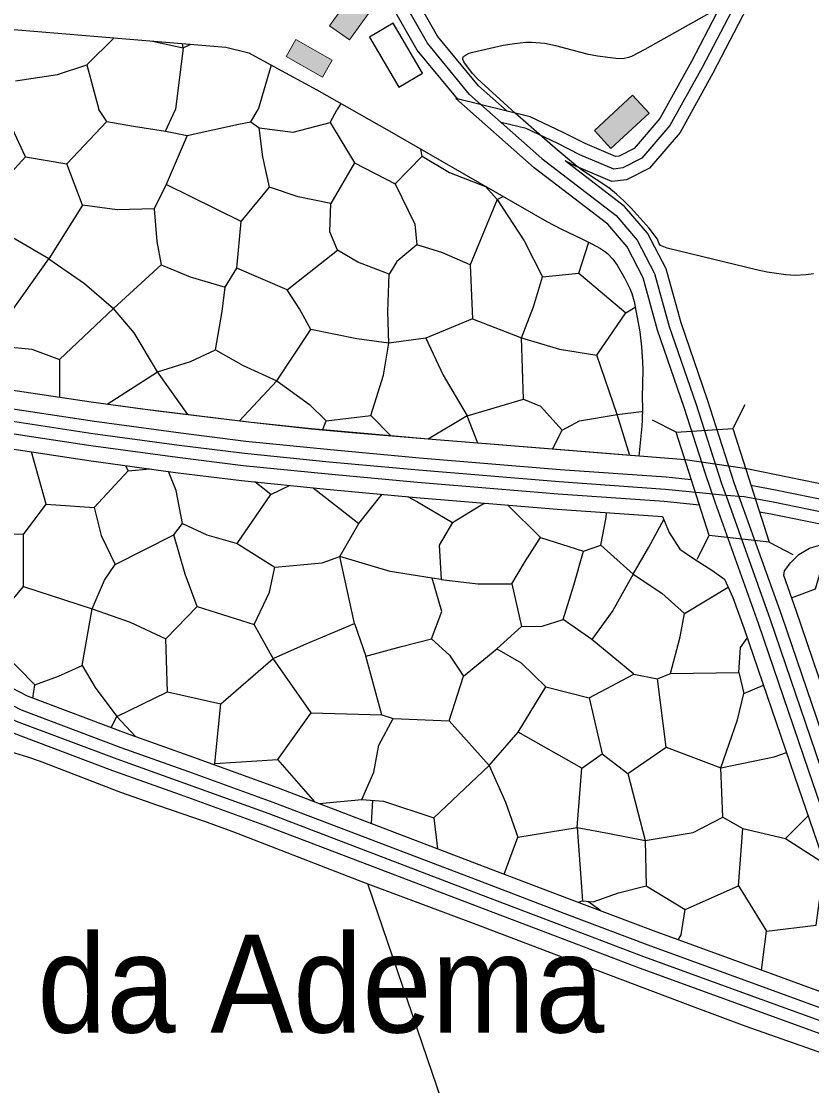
# Model space of a CAD drawing. Extents: x -64005 to -55000, y -89025 to -80000.
# Drawn here: x -63674 to -63029, y -88316 to -87447 of the extents above; entities that cross this region are included whole.
import ezdxf
from ezdxf.enums import TextEntityAlignment as Align

# ---------------------------------------------------------------- set-up
doc = ezdxf.new("R2010")
doc.units = 0
doc.header["$LTSCALE"] = 32
doc.linetypes.add('DASH_DOUBLE_DOT', pattern=[9.2, 5, -1.2, 0.3, -1.2, 0.3, -1.2])
doc.linetypes.add('LONG_DASHED', pattern=[7.5, 6, -1.5])
for name, color, linetype, lineweight in [('16', 7, 'Continuous', 25), ('19', 7, 'Continuous', 25), ('2', 7, 'Continuous', 25), ('20', 7, 'Continuous', 25), ('24', 7, 'Continuous', 25), ('39', 7, 'LONG_DASHED', 25), ('6', 7, 'Continuous', 25), ('63', 7, 'DASH_DOUBLE_DOT', 25), ('7', 7, 'Continuous', 13), ('8', 7, 'Continuous', 25)]:
    doc.layers.add(name, color=color, linetype=linetype, lineweight=lineweight)
doc.layers.add('45', color=7, linetype='Continuous')

msp = doc.modelspace()

# ---------------------------------------------------------------- hatches: boundary and pattern name
at = {"layer": '7'}
for points in [[(-63397.88, -87415.63), (-63422.47, -87450.3), (-63406.16, -87461.87), (-63381.57, -87427.2)], [(-63420.45, -87478.25), (-63450.07, -87461.55), (-63457.93, -87475.49), (-63428.31, -87492.19)], [(-63192.63, -87550.54), (-63161.36, -87521.75), (-63174.91, -87507.04), (-63206.18, -87535.83)]]:
    msp.add_hatch(color=256, dxfattribs=at).paths.add_polyline_path(points)

# ---------------------------------------------------------------- linework, layer by layer
at = {"layer": '16'}
msp.add_lwpolyline([(-63370.65, -87448.06), (-63390.01, -87459.52), (-63365.83, -87500.4), (-63346.47, -87488.94)], close=True, dxfattribs=at)
at = {"layer": '19'}
for p, q in [((-63620.85, -87482.06), (-63598.37, -87460.17)), ((-63542.03, -87468.21), (-63548.29, -87518.73)), ((-63542.03, -87468.21), (-63535.87, -87465.38)), ((-63470.24, -87482.51), (-63470.07, -87482.45)), ((-63413.39, -87513.7), (-63416.17, -87518.73)), ((-63494.8, -87610.09), (-63556.06, -87579.9)), ((-63295.23, -87581.67), (-63295.42, -87581.25)), ((-63285.47, -87592.33), (-63280.66, -87589.71)), ((-63624.41, -87596.77), (-63651.94, -87640.74)), ((-63538.32, -87767.99), (-63563.16, -87733.11)), ((-63465.69, -87740.22), (-63496.23, -87773.18)), ((-63372.22, -87785.44), (-63388.77, -87768.63)), ((-63177.24, -87801.32), (-63187.69, -87767.76)), ((-63428.26, -87780.59), (-63425.16, -87773.07)), ((-63310.19, -87769.08), (-63341.9, -87787.94)), ((-63301.51, -87791.22), (-63310.19, -87769.08)), ((-63240.29, -87796.2), (-63232.51, -87780.63)), ((-63587.06, -87813.79), (-63569.32, -87812.3)), ((-63470.38, -87833.16), (-63455.17, -87825.82)), ((-63664.88, -87999.6), (-63663.24, -87988.7)), ((-63600.8, -88023.69), (-63596.32, -88014.69)), ((-63596.32, -88014.69), (-63581.14, -88030.95)), ((-63216.38, -88056.84), (-63268.34, -88027.33)), ((-63434.32, -88084.44), (-63464.73, -88049.81)), ((-63388.15, -88102.07), (-63387.23, -88083.07)), ((-63337.46, -88097.39), (-63334.47, -88122.58)), ((-63279.83, -88143.43), (-63268.78, -88113.25)), ((-63050.18, -88114.13), (-63018.24, -88134.69)), ((-63215.93, -88165.23), (-63219.11, -88166.52)), ((-63200.8, -88173.47), (-63211.52, -88165.68)), ((-63069.67, -88221.8), (-63065.58, -88189.9))]:
    msp.add_line(p, q, dxfattribs=at)
for points in [[(-64000, -87641.49), (-63827.38, -87467.35), (-63807.21, -87449.73), (-63799.2, -87445.88), (-63789.91, -87444.6), (-63775.5, -87445.39), (-63507.15, -87467.78), (-63488.57, -87472.27), (-63468.04, -87483.57)], [(-63567.11, -87462.78), (-63542.03, -87468.21), (-63542.78, -87464.81)], [(-63678.98, -87495.28), (-63644.64, -87489.99), (-63620.85, -87482.06), (-63611, -87518.73)], [(-63470.46, -87482.24), (-63470.24, -87482.51), (-63480.76, -87518.73)], [(-63468.04, -87483.57), (-63433.01, -87502.51), (-63373.91, -87536.23), (-63312.88, -87571.24), (-63245.1, -87610.1), (-63232.95, -87616.49), (-63216.39, -87624.36), (-63208.16, -87628.4), (-63201.22, -87632.25), (-63197.88, -87634.5), (-63195.44, -87636.46), (-63191.14, -87640.87), (-63187.45, -87645.81), (-63181.18, -87656.66), (-63177.24, -87664.89), (-63175.63, -87669.09), (-63173.79, -87675.61), (-63169.11, -87700.23), (-63167.55, -87712.57), (-63166.76, -87724.96), (-63166.72, -87731.17), (-63167.05, -87754.31), (-63167, -87762.02), (-63167.02, -87772.3), (-63167.37, -87777.43), (-63169.94, -87801.91), (-63169.98, -87801.91)], [(-63697.66, -87586.12), (-63671.02, -87557.24), (-63688.91, -87518.73)], [(-63671.02, -87557.24), (-63637.28, -87563.01), (-63604.44, -87528.36), (-63611, -87518.73)], [(-63604.44, -87528.36), (-63582.69, -87532.38), (-63556.51, -87536.37), (-63548.29, -87518.73)], [(-63556.51, -87536.37), (-63538.75, -87539.92), (-63497.02, -87530.6), (-63486.82, -87528.83), (-63480.76, -87518.73)], [(-63486.82, -87528.83), (-63480.16, -87533.71), (-63452.18, -87537.26), (-63422.01, -87529.27), (-63416.17, -87518.73)], [(-63422.01, -87529.27), (-63402.04, -87562.13), (-63421.56, -87595.44), (-63448.19, -87590.11), (-63471.72, -87582.12), (-63477.05, -87557.24), (-63480.16, -87533.71)], [(-63538.75, -87539.92), (-63556.06, -87579.9), (-63565.83, -87599.88), (-63563.61, -87626.52), (-63560.06, -87645.62), (-63536.52, -87655.39), (-63507.67, -87663.82), (-63498.35, -87648.29), (-63494.8, -87610.09), (-63471.72, -87582.12)], [(-63368.92, -87579.46), (-63346.73, -87556.8), (-63348.07, -87551.05)], [(-63346.73, -87556.8), (-63324.53, -87570.12), (-63295.23, -87581.67), (-63285.47, -87592.33), (-63307.68, -87645.62), (-63330.74, -87635.4), (-63351.16, -87629.19)], [(-63565.83, -87599.88), (-63596, -87600.77), (-63624.41, -87596.77), (-63637.28, -87563.01)], [(-63402.04, -87562.13), (-63368.92, -87579.46), (-63352.93, -87612.31), (-63351.16, -87629.19), (-63367.59, -87642.96), (-63373.8, -87653.16), (-63399.55, -87643.4), (-63415.97, -87633.64)], [(-63285.47, -87592.33), (-63263.58, -87626.07), (-63248.5, -87655.39), (-63218.75, -87652.28), (-63210.78, -87627.11)], [(-63457.25, -87666.05), (-63415.97, -87633.64), (-63422.18, -87618.53), (-63421.56, -87595.44)], [(-63738.5, -87666.93), (-63708.3, -87673.15), (-63691.89, -87696.69), (-63651.94, -87640.74), (-63710.52, -87606.54), (-63736.28, -87639.41)], [(-63575.36, -87763.43), (-63617.35, -87757.67), (-63721.7, -87742.27), (-64000, -87699.76), (-64000, -87641.49)], [(-63651.94, -87640.74), (-63622.63, -87660.72), (-63599.11, -87681.16), (-63560.06, -87645.62)], [(-63307.68, -87645.62), (-63305.76, -87689.59), (-63265.8, -87705.13), (-63256.05, -87679.82), (-63248.5, -87655.39)], [(-63515.67, -87714.89), (-63493.21, -87727.79), (-63465.69, -87740.22), (-63437.72, -87698.47), (-63447.04, -87681.6), (-63457.25, -87666.05), (-63498.35, -87648.29)], [(-63305.76, -87689.59), (-63343.94, -87705.57), (-63374.12, -87709.57), (-63375, -87683.82), (-63373.8, -87653.16)], [(-63218.75, -87652.28), (-63180.58, -87684.71), (-63172.95, -87680.04)], [(-63563.16, -87733.11), (-63536.08, -87724.67), (-63515.67, -87714.89), (-63510.34, -87683.82), (-63507.67, -87663.82)], [(-63599.11, -87681.16), (-63643.06, -87722.89), (-63643.06, -87753.88)], [(-63604.2, -87759.47), (-63563.16, -87733.11), (-63582.25, -87701.14), (-63599.11, -87681.16)], [(-63265.8, -87705.13), (-63234.73, -87714.47), (-63204.1, -87719.35), (-63180.58, -87684.71)], [(-63374.12, -87709.57), (-63400.3, -87706.02), (-63437.72, -87698.47)], [(-63343.94, -87705.57), (-63329.73, -87735.78), (-63310.19, -87769.08), (-63264.02, -87755.31), (-63265.8, -87705.13)], [(-63687.89, -87712.23), (-63665.69, -87714.45), (-63643.06, -87722.89)], [(-63465.69, -87740.22), (-63438.92, -87759.75), (-63425.16, -87773.07), (-63388.77, -87768.63), (-63378.55, -87735.78), (-63374.12, -87709.57)], [(-63264.02, -87755.31), (-63250.27, -87761.1), (-63232.51, -87780.63), (-63218.31, -87773.09), (-63187.69, -87767.76), (-63204.1, -87719.35)], [(-63912.62, -87761.21), (-63862.61, -87768.99), (-63759.75, -87784.18), (-63619.19, -87805.57), (-63548.3, -87815.14), (-63494.58, -87821.87), (-63424.91, -87828.85), (-63351.79, -87835.56), (-63236.64, -87845.08), (-63150.41, -87851.23)], [(-63169.98, -87801.91), (-63338.57, -87788.21), (-63404.42, -87782.78), (-63437.31, -87779.76), (-63486.56, -87774.37), (-63575.36, -87763.43)], [(-63187.69, -87767.76), (-63167.71, -87765.54), (-63167.01, -87765.31)], [(-62978.45, -88249.85), (-62978.41, -88251.46), (-62979.35, -88253.12), (-62980.58, -88253.85), (-62982.7, -88253.56), (-63061.47, -88224.78), (-63158, -88189.7), (-63226.39, -88163.76), (-63291.04, -88139.17), (-63464.13, -88073.05), (-63533.27, -88048.02), (-63588.33, -88028.38), (-63669.18, -87997.98), (-63687.99, -87988.29), (-63701.32, -87974.68), (-63724.18, -87947.11), (-63778.67, -87901.65), (-63844.51, -87844.22), (-63871.61, -87820.31), (-63918.96, -87779.31)], [(-63672.5, -87865.78), (-63654.01, -87841.1), (-63665.96, -87798.45)], [(-63654.01, -87841.1), (-63614.81, -87843.74), (-63587.06, -87813.79), (-63588.88, -87809.66)], [(-63614.81, -87843.74), (-63609.09, -87866.65), (-63597.63, -87890.45), (-63549.63, -87866.22), (-63542.6, -87856.96), (-63547.88, -87830.08), (-63554.1, -87814.36)], [(-63542.6, -87856.96), (-63522.78, -87866.22), (-63498.12, -87873.26), (-63470.38, -87833.16), (-63483.65, -87822.97)], [(-63436.01, -87827.74), (-63398.61, -87856.96), (-63379.53, -87833.01)], [(-63358.82, -87834.91), (-63350.59, -87839.34), (-63321.96, -87856.09), (-63332.96, -87874.6), (-63331.22, -87902.79), (-63338.71, -87901.46)], [(-63331.22, -87902.79), (-63301.26, -87906.31), (-63273.53, -87906.31), (-63263.4, -87888.69), (-63250.19, -87868.43), (-63277.23, -87841.72)], [(-63321.96, -87856.09), (-63299.06, -87841.99), (-63295.61, -87840.2)], [(-63250.19, -87868.43), (-63214.96, -87879.44), (-63200.87, -87874.6), (-63196.47, -87852.12), (-63196.21, -87847.96)], [(-63200.87, -87874.6), (-63174.45, -87898.38), (-63161.68, -87876.36), (-63149.43, -87853.64)], [(-63150.41, -87851.23), (-63145.08, -87864.27), (-63136.27, -87877.78), (-63125.3, -87885.41)], [(-63498.12, -87873.26), (-63467.3, -87892.66), (-63428.55, -87889.12), (-63414.02, -87883.83), (-63398.61, -87856.96)], [(-63704.65, -87946.85), (-63672.5, -87908.51), (-63672.5, -87865.78), (-63722.26, -87864.9)], [(-63616.58, -87926.57), (-63585.31, -87937.59), (-63556.24, -87951.24), (-63530.7, -87924.82), (-63540.39, -87898.38), (-63549.63, -87866.22)], [(-63051.54, -87899.46), (-63050.75, -87895.54), (-63045.76, -87888.7), (-63039.18, -87882.13), (-63030.5, -87877.12), (-63020.24, -87873.96), (-63012.08, -87872.91), (-63009.75, -87872.83), (-62927.07, -87894.23)], [(-63174.45, -87898.38), (-63191.19, -87927.9), (-63208.35, -87951.7), (-63231.68, -87935.39), (-63222.89, -87907.2), (-63214.96, -87879.44)], [(-63045.05, -87917.68), (-63025.61, -87910.28), (-63014.55, -87873.23)], [(-63672.5, -87908.51), (-63616.58, -87926.57), (-63606.45, -87903.23), (-63597.63, -87890.45)], [(-63468.61, -87967.11), (-63443.52, -87956.1), (-63402.12, -87938.47), (-63414.02, -87883.83)], [(-63402.12, -87938.47), (-63392.89, -87965.35), (-63363.82, -87957.42), (-63339.16, -87951.24), (-63330.79, -87928.77), (-63338.71, -87901.46), (-63373.06, -87896.17), (-63414.02, -87883.83)], [(-63125.3, -87885.41), (-63110.24, -87895), (-63099.87, -87902.43), (-63092.95, -87917.34)], [(-63530.7, -87924.82), (-63484.03, -87939.36), (-63471.7, -87912.92), (-63467.3, -87892.66)], [(-63174.45, -87898.38), (-63151.11, -87913.8), (-63132.61, -87930.55), (-63096.87, -87908.89)], [(-63273.53, -87906.31), (-63265.6, -87941.13), (-63248.87, -87940.68), (-63231.68, -87935.39)], [(-62917.54, -88277.03), (-62928.14, -88257.92), (-62949.24, -88196.07), (-62978.44, -88112.14), (-63000.13, -88048.76), (-63041.37, -87928.01), (-63051.54, -87899.46)], [(-63092.95, -87917.34), (-63083.86, -87942.84), (-63042.71, -88063.31), (-63020.98, -88126.83), (-62991.78, -88210.73), (-62978.45, -88249.85)], [(-63704.65, -87946.85), (-63663.24, -87988.7), (-63643.88, -87981.65), (-63624.5, -87972.84), (-63616.58, -87926.57)], [(-63174.01, -87979.89), (-63154.63, -87983.86), (-63144.06, -87979.45), (-63136.14, -87949.49), (-63132.61, -87930.55)], [(-63554.91, -87994.43), (-63511.33, -88004.12), (-63468.61, -87967.11), (-63484.03, -87939.36)], [(-63339.16, -87951.24), (-63324.6, -87964.47), (-63313.16, -87981.66), (-63285.86, -87959.18), (-63265.6, -87941.13)], [(-63624.5, -87972.84), (-63613.94, -87990.89), (-63596.32, -88014.69), (-63554.91, -87994.43), (-63556.24, -87951.24)], [(-63144.06, -87979.45), (-63088.14, -87978.58), (-63086.82, -87958.31), (-63081.25, -87950.49)], [(-63285.86, -87959.18), (-63266.04, -87970.64), (-63245.78, -87990.47), (-63210.55, -87999.27), (-63174.01, -87979.89), (-63208.35, -87951.7)], [(-63516.26, -88052.89), (-63464.73, -88049.81), (-63437.43, -88011.47), (-63468.61, -87967.11)], [(-63437.43, -88011.47), (-63379.74, -88013.23), (-63392.89, -87965.35)], [(-63379.74, -88013.23), (-63370.49, -88016.31), (-63324.7, -88018.08), (-63313.16, -87981.66)], [(-63210.55, -87999.27), (-63199.89, -88044.96), (-63178.76, -88061.25), (-63147.48, -88039.66), (-63154.63, -87983.86)], [(-63088.14, -87978.58), (-63084.19, -87995.76), (-63068.13, -87988.9)], [(-63324.7, -88018.08), (-63292.12, -88054.66), (-63268.34, -88027.33), (-63245.78, -87990.47)], [(-63147.48, -88039.66), (-63103.01, -88056.4), (-63089.35, -88017.2), (-63084.19, -87995.76)], [(-63517.18, -88053.85), (-63516.26, -88052.89), (-63511.33, -88004.12)], [(-63430.96, -88085.72), (-63396.03, -88082.41), (-63386.34, -88059.94), (-63382.38, -88037.9), (-63370.49, -88016.31)], [(-63292.12, -88054.66), (-63278.9, -88084.61), (-63268.78, -88113.25), (-63220.34, -88105.32), (-63216.38, -88056.84), (-63199.89, -88044.96)], [(-63103.01, -88056.4), (-63059.42, -88047.6), (-63049.29, -88044.06)], [(-63396.03, -88082.41), (-63378.43, -88083.72), (-63337.46, -88097.39), (-63292.12, -88054.66)], [(-63178.76, -88061.25), (-63164.66, -88115.88), (-63125.47, -88109.28), (-63101.25, -88096.94), (-63103.01, -88056.4)], [(-63101.25, -88096.94), (-63084.96, -88106.19), (-63050.18, -88114.13), (-63031.66, -88095.6)], [(-63220.34, -88105.32), (-63193.93, -88110.16), (-63164.66, -88115.88)], [(-63220.34, -88105.32), (-63215.93, -88165.23), (-63207.13, -88166.12), (-63186.44, -88158.62), (-63163.78, -88152.9)], [(-63164.66, -88115.88), (-63163.78, -88152.9), (-63132.07, -88172.29), (-63088.48, -88152.9), (-63084.96, -88106.19)], [(-63088.48, -88152.9), (-63065.58, -88189.9), (-63025.07, -88185.06), (-63018.07, -88135.18)], [(-63137.82, -88197.03), (-63135.38, -88193), (-63132.07, -88172.29)]]:
    msp.add_lwpolyline(points, dxfattribs=at)
at = {"layer": '2'}
msp.add_lwpolyline([(-63201.2, -88708.61), (-63391.24, -88151.2)], dxfattribs=at)
at = {"layer": '20'}
for points in [[(-63083.18, -87760.07), (-63093.14, -87779.42), (-63063.34, -87872.18), (-63044.09, -87882.1)], [(-63122.3, -87885.98), (-63112.34, -87866.64), (-63139.43, -87782.27), (-63158.68, -87772.36)]]:
    msp.add_lwpolyline(points, dxfattribs=at)
at = {"layer": '24'}
for points in [[(-63215.17, -87569.12), (-63221.72, -87564.18), (-63238.18, -87550.18), (-63270.79, -87521.78), (-63301.76, -87493.68), (-63305.81, -87489.38), (-63312.73, -87479.86), (-63313.55, -87477.67), (-63313.54, -87476.49), (-63313.13, -87475.48), (-63311.33, -87474.17), (-63308.46, -87472.75), (-63305.5, -87471.75), (-63280.73, -87466.24), (-63271.4, -87464.67), (-63262.1, -87463.76), (-63257.46, -87463.65), (-63246.68, -87464.57), (-63238.07, -87466.3), (-63212.25, -87473.22), (-63203.64, -87474.97), (-63188.6, -87476.86), (-63183.2, -87476.95), (-63177.99, -87476.05), (-63175.51, -87475.07), (-63164.61, -87469.43), (-63087.59, -87425.73)], [(-63027.21, -87652.95), (-63033.21, -87653.84), (-63042.21, -87654.26), (-63049.7, -87653.73), (-63064.96, -87651.47), (-63072.57, -87649.92), (-63146.68, -87631.94), (-63152.15, -87629.91), (-63153.32, -87628.53), (-63154.54, -87624.67), (-63161.35, -87615.67), (-63176.23, -87599.21), (-63182.03, -87593.39), (-63188.08, -87587.82), (-63194.47, -87582.61), (-63215.17, -87569.12)]]:
    msp.add_lwpolyline(points, dxfattribs=at)
at = {"layer": '39', "linetype": 'Continuous'}
msp.add_lwpolyline([(-63282.33, -87529.22), (-63308.18, -87506.32), (-63342.62, -87464.39), (-63367.34, -87420.96), (-63387.65, -87386.95), (-63397.3, -87370.79), (-63413.77, -87338.59), (-63420.51, -87305.64), (-63419.02, -87265.2), (-63418.27, -87232.24), (-63428.36, -87180.88), (-63447.83, -87082.59), (-63458.91, -87046.23)], dxfattribs=at)
at = {"layer": '39'}
for points in [[(-63064.39, -87283.38), (-63068.79, -87341.05), (-63074.22, -87380.15), (-63087.59, -87425.73), (-63118.09, -87484.28), (-63144.42, -87531.75), (-63167.4, -87558.52), (-63182.87, -87566.46), (-63190.39, -87567.3), (-63217.98, -87555.59), (-63235.95, -87546.4), (-63261.87, -87534.27), (-63282.33, -87529.22)], [(-63282.33, -87529.22), (-63249.01, -87558.73), (-63188.36, -87605.16), (-63171.13, -87625.37), (-63156.94, -87652.56), (-63144.96, -87696.01), (-63123.24, -87758.94), (-63102.28, -87824.11), (-63098.86, -87833.7)], [(-64000, -87724.83), (-63859.22, -87746.74), (-63756.41, -87761.93), (-63615.99, -87783.3), (-63545.39, -87792.82), (-63492.06, -87799.51), (-63422.75, -87806.45), (-63349.83, -87813.14), (-63234.91, -87822.65), (-63148.34, -87828.82), (-63117.68, -87831.9), (-63098.86, -87833.7)], [(-63098.86, -87833.7), (-63083.91, -87834.82), (-63060.08, -87839.15), (-63015.12, -87848.35), (-62960.4, -87862.7), (-62909.73, -87876.34)], [(-63098.86, -87833.7), (-63098.63, -87834.36), (-63062.61, -87935.42), (-63021.42, -88056.04), (-62999.71, -88119.49), (-62970.51, -88203.4), (-62948.79, -88267.08), (-62933.93, -88293.88), (-62932.2, -88295.7)], [(-62932.2, -88295.7), (-62955.63, -88287.4), (-63069.17, -88245.93), (-63165.82, -88210.8), (-63234.37, -88184.79), (-63299.04, -88160.19), (-63471.98, -88094.14), (-63540.88, -88069.19), (-63596.07, -88049.52), (-63678.32, -88018.58), (-63701.52, -88006.64), (-63718.04, -87989.77), (-63740.18, -87963.06), (-63742.17, -87961.4)]]:
    msp.add_lwpolyline(points, dxfattribs=at)
at = {"layer": '6'}
for points in [[(-63318.01, -87510.1), (-63350.89, -87470.08), (-63375.98, -87426), (-63406.05, -87375.63), (-63423.29, -87341.93), (-63430.55, -87306.47), (-63429.02, -87264.9), (-63428.29, -87233.1), (-63438.17, -87182.82), (-63457.54, -87085.03), (-63494.68, -86963.12), (-63562.96, -86798.41)], [(-63277.54, -87520.1), (-63300.95, -87499.36), (-63334.35, -87458.7), (-63358.71, -87415.92), (-63376.81, -87385.61)]]:
    msp.add_lwpolyline(points, dxfattribs=at)
at = {"layer": '63'}
msp.add_lwpolyline([(-63093.14, -87779.42), (-63063.34, -87872.18), (-63112.34, -87866.64), (-63139.43, -87782.27)], close=True, dxfattribs=at)
at = {"layer": '7'}
for points in [[(-63397.88, -87415.63), (-63422.47, -87450.3), (-63406.16, -87461.87), (-63381.57, -87427.2)], [(-63420.45, -87478.25), (-63450.07, -87461.55), (-63457.93, -87475.49), (-63428.31, -87492.19)], [(-63192.63, -87550.54), (-63161.36, -87521.75), (-63174.91, -87507.04), (-63206.18, -87535.83)]]:
    msp.add_lwpolyline(points, close=True, dxfattribs=at)
at = {"layer": '7', "lineweight": 25}
for points in [[(-63012.39, -87826.38), (-63081.66, -87812.16), (-63132.14, -87804.98), (-63338.57, -87788.21), (-63437.28, -87779.52), (-63486.56, -87774.37), (-63565.1, -87764.78), (-63617.35, -87757.67), (-63721.7, -87742.27), (-64000, -87699.76)], [(-64000, -87770.74), (-63924.95, -87835.83), (-63798.4, -87946.75), (-63768.5, -87973.18), (-63752.9, -87987.05), (-63750.9, -87989.01), (-63747.36, -87993.36), (-63740.89, -88002.65), (-63737.3, -88006.98), (-63723.87, -88019.98), (-63712.57, -88030.57), (-63708.37, -88033.5), (-63706.1, -88034.71), (-63700.98, -88036.98), (-63690.54, -88040.87), (-63669.35, -88047.53), (-63658.86, -88051.17), (-63593.42, -88076.3), (-63563.1, -88087.03), (-63522.56, -88101.02), (-63502.42, -88108.36), (-63399.27, -88148.2), (-63391.24, -88151.2)], [(-63391.24, -88151.2), (-63303.06, -88184.16), (-63217.69, -88216.65), (-63124.09, -88252.18), (-63083.17, -88267.19), (-63028.38, -88286.58), (-63001.02, -88296.37), (-62975.75, -88305.79), (-62942.11, -88318.47)]]:
    msp.add_lwpolyline(points, dxfattribs=at)
at = {"layer": '8', "linetype": 'LONG_DASHED'}
for points in [[(-63074.1, -87270.76), (-63078.74, -87339.98), (-63084.02, -87378.04), (-63096.91, -87421.98), (-63126.9, -87479.54), (-63152.67, -87526.01), (-63173.71, -87550.52), (-63185.8, -87556.73), (-63188.9, -87557.07), (-63213.74, -87546.52), (-63231.55, -87537.42), (-63258.52, -87524.8), (-63319.39, -87509.76)], [(-62954.67, -88277.1), (-62957.97, -88271.15), (-62979.96, -88206.66), (-63009.16, -88122.75), (-63030.88, -88059.27), (-63072.06, -87938.71), (-63107.44, -87839.41), (-63115.29, -87816.32), (-63132.73, -87762.1), (-63154.52, -87698.97), (-63166.3, -87656.24), (-63179.47, -87631), (-63195.28, -87612.45), (-63255.37, -87566.45), (-63319.39, -87509.76)], [(-64000, -87714.7), (-63857.72, -87736.85), (-63754.93, -87752.04), (-63614.57, -87773.4), (-63544.1, -87782.9), (-63490.94, -87789.57), (-63421.79, -87796.5), (-63348.96, -87803.18), (-63234.14, -87812.68), (-63147.48, -87818.86), (-63127.02, -87820.91)], [(-63071.35, -87847.26), (-63061.98, -87848.97), (-63017.39, -87858.09), (-62962.97, -87872.37), (-62912.45, -87885.97)], [(-62326.18, -88694.3), (-62373.08, -88652.32), (-62432.8, -88601.39), (-62516.25, -88528.18), (-62565.2, -88483.46), (-62622.51, -88430.73), (-62635.81, -88418.46), (-62655.69, -88403.87), (-62690.31, -88387.25), (-62732.21, -88371.67), (-62823.7, -88341.88), (-62897.3, -88318.67), (-62959.02, -88296.81), (-63072.59, -88255.33), (-63169.31, -88220.17), (-63237.92, -88194.15), (-63302.6, -88169.53), (-63475.47, -88103.51), (-63544.26, -88078.6), (-63599.51, -88058.91), (-63682.38, -88027.75), (-63707.53, -88014.79), (-63725.47, -87996.47), (-63739.33, -87979.74)]]:
    msp.add_lwpolyline(points, dxfattribs=at)
at = {"layer": '8'}
for points in [[(-63055.31, -87295.85), (-63058.84, -87342.12), (-63064.42, -87382.26), (-63078.27, -87429.48), (-63109.28, -87489.02), (-63136.17, -87537.49), (-63161.09, -87566.52), (-63179.94, -87576.19), (-63191.88, -87577.53), (-63222.22, -87564.66), (-63230.08, -87560.64)], [(-62926.19, -88287.22), (-62939.61, -88263.01), (-62961.06, -88200.14), (-62990.26, -88116.23), (-63011.96, -88052.8), (-63053.17, -87932.13), (-63084.25, -87844.92), (-63091.63, -87824.57), (-63113.75, -87755.78), (-63135.4, -87693.05), (-63147.58, -87648.88), (-63162.79, -87619.74), (-63181.44, -87597.87), (-63230.08, -87560.64)], [(-62954.67, -88277.1), (-63065.75, -88236.52), (-63162.35, -88201.43), (-63230.83, -88175.44), (-63295.48, -88150.85), (-63468.49, -88084.77), (-63537.5, -88059.78), (-63592.63, -88040.12), (-63674.26, -88009.42), (-63695.51, -87998.49), (-63710.61, -87983.07), (-63733.07, -87955.97), (-63786.77, -87911.16), (-63852.76, -87853.62), (-63879.84, -87829.72), (-63971.48, -87750.39), (-63985.63, -87737.19)], [(-63985.63, -87737.19), (-63860.72, -87756.63), (-63757.89, -87771.82), (-63617.41, -87793.2), (-63546.68, -87802.74), (-63493.18, -87809.45), (-63423.71, -87816.4), (-63350.7, -87823.11), (-63235.68, -87832.62), (-63149.2, -87838.78), (-63120.35, -87841.68)], [(-63078.28, -87825.69), (-63058.18, -87829.33), (-63012.85, -87838.61), (-62957.83, -87853.04), (-62904.81, -87867.3)]]:
    msp.add_lwpolyline(points, dxfattribs=at)

# ---------------------------------------------------------------- texts
at = {"layer": '45', "width": 0.95}
msp.add_text('Mte. da Adema', height=80, rotation=0.008, dxfattribs=at).set_placement((-63542.56, -88272.79), align=Align.CENTER)

doc.saveas('drawing.dxf')
